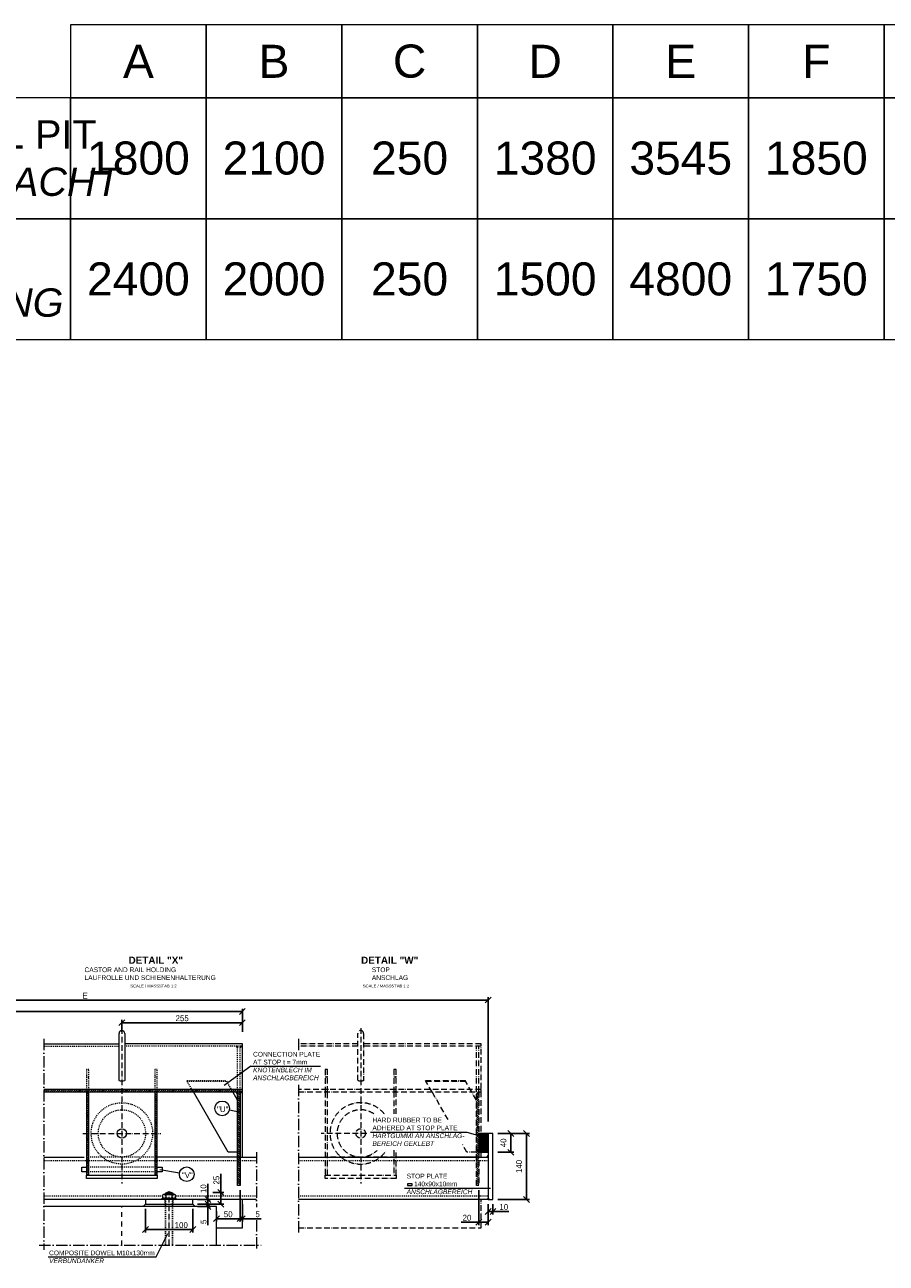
# Model space of a CAD drawing. Header units: millimetres. Extents: x -3395 to 5934498, y -177084 to 63013.
# Tile 570 of 652: x 140749 to 142573, y -45960 to -43338. Entities that reach past the tile are written whole.
import ezdxf

# ---------------------------------------------------------------- set-up
doc = ezdxf.new("R2010")
doc.units = ezdxf.units.MM
doc.linetypes.add('ACAD_ISO10W100', pattern=[18, 12, -3, 0, -3])
doc.linetypes.add('JIS_02_1.0', pattern=[2, 1, -1])
doc.layers.add('Bemaßung', color=7, linetype='Continuous', lineweight=9)
doc.layers.add('Beschriftung', color=7, linetype='Continuous', lineweight=9)
doc.styles.add('LBB3.5M1000', font='isocp.shx', dxfattribs={"height": 3.5})
doc.dimstyles.new('DIN', dxfattribs={"dimtxt": 2.5, "dimasz": 2.5, "dimexe": 1.25, "dimexo": 0.625, "dimtad": 1, "dimtih": 1, "dimdec": 4, "dimdsep": 46, "dimlunit": 6, "dimtxsty": 'Standard', "dimcen": 2.5, "dimadec": 0, "dimazin": 0, "dimtfac": 1, "dimtdec": 4, "dimtmove": 0, "dimatfit": 3, "dimfxl": 0, "dimtvp": 1, "dimtolj": 1, "dimtzin": 0, "dimarcsym": 0})

# ---------------------------------------------------------------- blocks, each defined once
blk = doc.blocks.new('_Oblique')
at = {"color": 0, "linetype": 'ByBlock', "lineweight": -2}
blk.add_line((-0.5, -0.5), (0.5, 0.5), dxfattribs=at)
blk = doc.blocks.new('*D623')
at = {"layer": 'Bemaßung', "color": 0, "lineweight": -2, "transparency": 16777216}
for p, q in [((140023.1, -45660.3), (140023.1, -45396.7)), ((140023.1, -45402.9), (141730.2, -45402.9)), ((141730.2, -45660.3), (141730.2, -45396.7))]:
    blk.add_line(p, q, dxfattribs=at)
at = {"layer": 'DEFPOINTS', "color": 0, "transparency": 16777216}
for p in [(141730.2, -45402.9), (140023.1, -45685.3), (141730.2, -45685.3)]:
    blk.add_point(p, dxfattribs=at)
at = {"layer": 'Bemaßung', "color": 0, "lineweight": -2, "transparency": 16777216, "xscale": 12.5, "yscale": 12.5, "zscale": 12.5, "rotation": 180}
blk.add_blockref('_Oblique', (140023.1, -45402.9), dxfattribs=at)
at = {"layer": 'Bemaßung', "color": 0, "lineweight": -2, "transparency": 16777216, "xscale": 12.5, "yscale": 12.5, "zscale": 12.5}
blk.add_blockref('_Oblique', (141730.2, -45402.9), dxfattribs=at)
at = {"layer": 'Bemaßung', "color": 0, "transparency": 16777216, "insert": (140876.7, -45393.6), "char_height": 12.5, "attachment_point": 5}
blk.add_mtext('\\A1;E', dxfattribs=at)
blk = doc.blocks.new('*D624')
at = {"layer": 'Bemaßung', "color": 0, "lineweight": -2, "transparency": 16777216}
for p, q in [((140038.1, -45470.3), (140038.1, -45421.2)), ((140038.1, -45427.4), (141209.7, -45427.4)), ((141209.7, -45470.3), (141209.7, -45421.2))]:
    blk.add_line(p, q, dxfattribs=at)
at = {"layer": 'DEFPOINTS', "color": 0, "transparency": 16777216}
for p in [(141209.7, -45427.4), (140038.1, -45495.3), (141209.7, -45495.3)]:
    blk.add_point(p, dxfattribs=at)
at = {"layer": 'Bemaßung', "color": 0, "lineweight": -2, "transparency": 16777216, "xscale": 12.5, "yscale": 12.5, "zscale": 12.5, "rotation": 180}
blk.add_blockref('_Oblique', (140038.1, -45427.4), dxfattribs=at)
at = {"layer": 'Bemaßung', "color": 0, "lineweight": -2, "transparency": 16777216, "xscale": 12.5, "yscale": 12.5, "zscale": 12.5}
blk.add_blockref('_Oblique', (141209.7, -45427.4), dxfattribs=at)
at = {"layer": 'Bemaßung', "color": 0, "transparency": 16777216, "insert": (140623.9, -45418.1), "char_height": 12.5, "attachment_point": 5}
blk.add_mtext('\\A1;H', dxfattribs=at)
blk = doc.blocks.new('*D626')
at = {"layer": 'Bemaßung', "color": 0, "lineweight": -2, "transparency": 16777216}
for p, q in [((140954.7, -45470.3), (140954.7, -45444.7)), ((140954.7, -45450.9), (141209.7, -45450.9)), ((141209.7, -45470.3), (141209.7, -45444.7))]:
    blk.add_line(p, q, dxfattribs=at)
at = {"layer": 'DEFPOINTS', "color": 0, "transparency": 16777216}
for p in [(141209.7, -45450.9), (140954.7, -45495.3), (141209.7, -45495.3)]:
    blk.add_point(p, dxfattribs=at)
at = {"layer": 'Bemaßung', "color": 0, "lineweight": -2, "transparency": 16777216, "xscale": 12.5, "yscale": 12.5, "zscale": 12.5, "rotation": 180}
blk.add_blockref('_Oblique', (140954.7, -45450.9), dxfattribs=at)
at = {"layer": 'Bemaßung', "color": 0, "lineweight": -2, "transparency": 16777216, "xscale": 12.5, "yscale": 12.5, "zscale": 12.5}
blk.add_blockref('_Oblique', (141209.7, -45450.9), dxfattribs=at)
at = {"layer": 'Bemaßung', "color": 0, "transparency": 16777216, "insert": (141082.2, -45441.5), "char_height": 12.5, "attachment_point": 5}
blk.add_mtext('\\A1;255', dxfattribs=at)
blk = doc.blocks.new('*D627')
at = {"layer": 'Bemaßung', "color": 0, "lineweight": -2, "transparency": 16777216}
for p, q in [((141730.2, -45835.3), (141730.2, -45856.7)), ((141740.2, -45835.3), (141740.2, -45856.7)), ((141730.2, -45850.5), (141740.2, -45850.5)), ((141740.2, -45850.5), (141773.5, -45850.5))]:
    blk.add_line(p, q, dxfattribs=at)
at = {"layer": 'DEFPOINTS', "color": 0, "transparency": 16777216}
for p in [(141730.2, -45825.3), (141740.2, -45825.3), (141730.2, -45850.5)]:
    blk.add_point(p, dxfattribs=at)
at = {"layer": 'Bemaßung', "color": 0, "lineweight": -2, "transparency": 16777216, "xscale": 12.5, "yscale": 12.5, "zscale": 12.5, "rotation": 180}
blk.add_blockref('_Oblique', (141730.2, -45850.5), dxfattribs=at)
at = {"layer": 'Bemaßung', "color": 0, "lineweight": -2, "transparency": 16777216, "xscale": 12.5, "yscale": 12.5, "zscale": 12.5}
blk.add_blockref('_Oblique', (141740.2, -45850.5), dxfattribs=at)
at = {"layer": 'Bemaßung', "color": 0, "transparency": 16777216, "insert": (141763.1, -45841.1), "char_height": 12.5, "attachment_point": 5}
blk.add_mtext('\\A1;10', dxfattribs=at)
blk = doc.blocks.new('*D628')
at = {"layer": 'Bemaßung', "color": 0, "lineweight": -2, "transparency": 16777216}
for p, q in [((141710.2, -45805.3), (141710.2, -45879.6)), ((141730.2, -45835.3), (141730.2, -45879.6)), ((141710.2, -45873.4), (141672.7, -45873.4)), ((141730.2, -45873.4), (141710.2, -45873.4))]:
    blk.add_line(p, q, dxfattribs=at)
at = {"layer": 'DEFPOINTS', "color": 0, "transparency": 16777216}
for p in [(141710.2, -45795.3), (141730.2, -45825.3), (141730.2, -45873.4)]:
    blk.add_point(p, dxfattribs=at)
at = {"layer": 'Bemaßung', "color": 0, "lineweight": -2, "transparency": 16777216, "xscale": 12.5, "yscale": 12.5, "zscale": 12.5, "rotation": 180}
blk.add_blockref('_Oblique', (141710.2, -45873.4), dxfattribs=at)
at = {"layer": 'Bemaßung', "color": 0, "lineweight": -2, "transparency": 16777216, "xscale": 12.5, "yscale": 12.5, "zscale": 12.5}
blk.add_blockref('_Oblique', (141730.2, -45873.4), dxfattribs=at)
at = {"layer": 'Bemaßung', "color": 0, "transparency": 16777216, "insert": (141685.2, -45864), "char_height": 12.5, "attachment_point": 5}
blk.add_mtext('\\A1;20', dxfattribs=at)
blk = doc.blocks.new('*D629')
at = {"layer": 'Bemaßung', "color": 0, "lineweight": -2, "transparency": 16777216}
for p, q in [((141750.2, -45685.3), (141784.2, -45685.3)), ((141778, -45725.3), (141778, -45685.3)), ((141750.2, -45725.3), (141784.2, -45725.3))]:
    blk.add_line(p, q, dxfattribs=at)
at = {"layer": 'DEFPOINTS', "color": 0, "transparency": 16777216}
for p in [(141740.2, -45685.3), (141778, -45685.3), (141740.2, -45725.3)]:
    blk.add_point(p, dxfattribs=at)
at = {"layer": 'Bemaßung', "color": 0, "lineweight": -2, "transparency": 16777216, "xscale": 12.5, "yscale": 12.5, "zscale": 12.5}
for p, rotation in [((141778, -45685.3), 90), ((141778, -45725.3), 270)]:
    blk.add_blockref('_Oblique', p, dxfattribs=dict(at, rotation=rotation))
at = {"layer": 'Bemaßung', "color": 0, "transparency": 16777216, "insert": (141762.4, -45705.3), "char_height": 12.5, "attachment_point": 5, "rotation": 90}
blk.add_mtext('\\A1;40', dxfattribs=at)
blk = doc.blocks.new('*D630')
at = {"layer": 'Bemaßung', "color": 0, "lineweight": -2, "transparency": 16777216}
for p, q in [((141750.2, -45685.3), (141817.2, -45685.3)), ((141811, -45825.3), (141811, -45685.3)), ((141750.2, -45825.3), (141817.2, -45825.3))]:
    blk.add_line(p, q, dxfattribs=at)
at = {"layer": 'DEFPOINTS', "color": 0, "transparency": 16777216}
for p in [(141740.2, -45685.3), (141811, -45685.3), (141740.2, -45825.3)]:
    blk.add_point(p, dxfattribs=at)
at = {"layer": 'Bemaßung', "color": 0, "lineweight": -2, "transparency": 16777216, "xscale": 12.5, "yscale": 12.5, "zscale": 12.5}
for p, rotation in [((141811, -45685.3), 90), ((141811, -45825.3), 270)]:
    blk.add_blockref('_Oblique', p, dxfattribs=dict(at, rotation=rotation))
at = {"layer": 'Bemaßung', "color": 0, "transparency": 16777216, "insert": (141795.3, -45755.3), "char_height": 12.5, "attachment_point": 5, "rotation": 90}
blk.add_mtext('\\A1;140', dxfattribs=at)
blk = doc.blocks.new('*D668')
at = {"layer": 'Bemaßung', "color": 0, "lineweight": -2, "transparency": 16777216}
for p, q in [((141204.7, -45805.3), (141204.7, -45872.1)), ((141154.7, -45850.3), (141154.7, -45872.1)), ((141154.7, -45865.9), (141204.7, -45865.9))]:
    blk.add_line(p, q, dxfattribs=at)
at = {"layer": 'DEFPOINTS', "color": 0, "transparency": 16777216}
for p in [(141204.7, -45795.3), (141154.7, -45840.3), (141204.7, -45865.9)]:
    blk.add_point(p, dxfattribs=at)
at = {"layer": 'Bemaßung', "color": 0, "lineweight": -2, "transparency": 16777216, "xscale": 12.5, "yscale": 12.5, "zscale": 12.5, "rotation": 180}
blk.add_blockref('_Oblique', (141154.7, -45865.9), dxfattribs=at)
at = {"layer": 'Bemaßung', "color": 0, "lineweight": -2, "transparency": 16777216, "xscale": 12.5, "yscale": 12.5, "zscale": 12.5}
blk.add_blockref('_Oblique', (141204.7, -45865.9), dxfattribs=at)
at = {"layer": 'Bemaßung', "color": 0, "transparency": 16777216, "insert": (141179.7, -45856.5), "char_height": 12.5, "attachment_point": 5}
blk.add_mtext('\\A1;50', dxfattribs=at)
blk = doc.blocks.new('*D669')
at = {"layer": 'Bemaßung', "color": 0, "lineweight": -2, "transparency": 16777216}
for p, q in [((141204.7, -45805.3), (141204.7, -45872.1)), ((141209.7, -45835.3), (141209.7, -45872.1)), ((141204.7, -45865.9), (141192.2, -45865.9)), ((141204.7, -45865.9), (141209.7, -45865.9)), ((141209.7, -45865.9), (141249.3, -45865.9))]:
    blk.add_line(p, q, dxfattribs=at)
at = {"layer": 'DEFPOINTS', "color": 0, "transparency": 16777216}
for p in [(141204.7, -45795.3), (141209.7, -45825.3), (141209.7, -45865.9)]:
    blk.add_point(p, dxfattribs=at)
at = {"layer": 'Bemaßung', "color": 0, "lineweight": -2, "transparency": 16777216, "xscale": 12.5, "yscale": 12.5, "zscale": 12.5}
blk.add_blockref('_Oblique', (141204.7, -45865.9), dxfattribs=at)
at = {"layer": 'Bemaßung', "color": 0, "lineweight": -2, "transparency": 16777216, "xscale": 12.5, "yscale": 12.5, "zscale": 12.5, "rotation": 180}
blk.add_blockref('_Oblique', (141209.7, -45865.9), dxfattribs=at)
at = {"layer": 'Bemaßung', "color": 0, "transparency": 16777216, "insert": (141242, -45856.5), "char_height": 12.5, "attachment_point": 5}
blk.add_mtext('\\A1;5', dxfattribs=at)
blk = doc.blocks.new('*D670')
at = {"layer": 'Bemaßung', "color": 0, "lineweight": -2, "transparency": 16777216}
for p, q in [((141004.7, -45845.3), (141004.7, -45895.1)), ((141104.7, -45845.3), (141104.7, -45895.1)), ((141004.7, -45888.9), (141104.7, -45888.9))]:
    blk.add_line(p, q, dxfattribs=at)
at = {"layer": 'DEFPOINTS', "color": 0, "transparency": 16777216}
for p in [(141004.7, -45835.3), (141104.7, -45835.3), (141104.7, -45888.9)]:
    blk.add_point(p, dxfattribs=at)
at = {"layer": 'Bemaßung', "color": 0, "lineweight": -2, "transparency": 16777216, "xscale": 12.5, "yscale": 12.5, "zscale": 12.5, "rotation": 180}
blk.add_blockref('_Oblique', (141004.7, -45888.9), dxfattribs=at)
at = {"layer": 'Bemaßung', "color": 0, "lineweight": -2, "transparency": 16777216, "xscale": 12.5, "yscale": 12.5, "zscale": 12.5}
blk.add_blockref('_Oblique', (141104.7, -45888.9), dxfattribs=at)
at = {"layer": 'Bemaßung', "color": 0, "transparency": 16777216, "insert": (141080.4, -45879.5), "char_height": 12.5, "attachment_point": 5}
blk.add_mtext('\\A1;100', dxfattribs=at)
blk = doc.blocks.new('*D671')
at = {"layer": 'Bemaßung', "color": 0, "lineweight": -2, "transparency": 16777216}
for p, q in [((141114.7, -45835.3), (141143.2, -45835.3)), ((141136.9, -45835.3), (141136.9, -45822.8)), ((141136.9, -45835.3), (141136.9, -45840.3)), ((141114.7, -45840.3), (141143.2, -45840.3)), ((141136.9, -45840.3), (141136.9, -45879.9))]:
    blk.add_line(p, q, dxfattribs=at)
at = {"layer": 'DEFPOINTS', "color": 0, "transparency": 16777216}
for p in [(141104.7, -45835.3), (141136.9, -45835.3), (141104.7, -45840.3)]:
    blk.add_point(p, dxfattribs=at)
at = {"layer": 'Bemaßung', "color": 0, "lineweight": -2, "transparency": 16777216, "xscale": 12.5, "yscale": 12.5, "zscale": 12.5}
for p, rotation in [((141136.9, -45835.3), 270), ((141136.9, -45840.3), 90)]:
    blk.add_blockref('_Oblique', p, dxfattribs=dict(at, rotation=rotation))
at = {"layer": 'Bemaßung', "color": 0, "transparency": 16777216, "insert": (141127.5, -45872.6), "char_height": 12.5, "attachment_point": 5, "rotation": 90}
blk.add_mtext('\\A1;5', dxfattribs=at)
blk = doc.blocks.new('*D672')
at = {"layer": 'Bemaßung', "color": 0, "lineweight": -2, "transparency": 16777216}
for p, q in [((141136.9, -45825.3), (141136.9, -45792)), ((141114.7, -45825.3), (141143.2, -45825.3)), ((141114.7, -45835.3), (141143.2, -45835.3)), ((141136.9, -45835.3), (141136.9, -45825.3))]:
    blk.add_line(p, q, dxfattribs=at)
at = {"layer": 'DEFPOINTS', "color": 0, "transparency": 16777216}
for p in [(141104.7, -45825.3), (141104.7, -45835.3), (141136.9, -45835.3)]:
    blk.add_point(p, dxfattribs=at)
at = {"layer": 'Bemaßung', "color": 0, "lineweight": -2, "transparency": 16777216, "xscale": 12.5, "yscale": 12.5, "zscale": 12.5}
for p, rotation in [((141136.9, -45825.3), 90), ((141136.9, -45835.3), 270)]:
    blk.add_blockref('_Oblique', p, dxfattribs=dict(at, rotation=rotation))
at = {"layer": 'Bemaßung', "color": 0, "transparency": 16777216, "insert": (141127.5, -45802.4), "char_height": 12.5, "attachment_point": 5, "rotation": 90}
blk.add_mtext('\\A1;10', dxfattribs=at)
blk = doc.blocks.new('*D673')
at = {"layer": 'Bemaßung', "color": 0, "lineweight": -2, "transparency": 16777216}
for p, q in [((141164.1, -45810.3), (141164.1, -45770.7)), ((141146.9, -45810.3), (141170.4, -45810.3)), ((141164.1, -45835.3), (141164.1, -45810.3)), ((141114.7, -45835.3), (141170.4, -45835.3))]:
    blk.add_line(p, q, dxfattribs=at)
at = {"layer": 'DEFPOINTS', "color": 0, "transparency": 16777216}
for p in [(141136.9, -45810.3), (141104.7, -45835.3), (141164.1, -45835.3)]:
    blk.add_point(p, dxfattribs=at)
at = {"layer": 'Bemaßung', "color": 0, "lineweight": -2, "transparency": 16777216, "xscale": 12.5, "yscale": 12.5, "zscale": 12.5}
for p, rotation in [((141164.1, -45810.3), 90), ((141164.1, -45835.3), 270)]:
    blk.add_blockref('_Oblique', p, dxfattribs=dict(at, rotation=rotation))
at = {"layer": 'Bemaßung', "color": 0, "transparency": 16777216, "insert": (141154.8, -45784.3), "char_height": 12.5, "attachment_point": 5, "rotation": 90}
blk.add_mtext('\\A1;25', dxfattribs=at)

msp = doc.modelspace()

# ---------------------------------------------------------------- hatches: boundary and pattern name
at = {"lineweight": 5}
h = msp.add_hatch(dxfattribs=at)
h.set_pattern_fill('ANSI31', color=0)
h.set_pattern_definition([(45, (-1238.4537, -1e-11), (-2.24506403, 2.24506403), [])])
h.paths.add_polyline_path([(140789.30069, -45592.57172), (140789.30069, -45597.57172), (141209.69602, -45597.57172), (141209.69602, -45592.57172)])
h = msp.add_hatch(dxfattribs=at)
h.set_pattern_fill('ANSI31', color=0, angle=90)
h.set_pattern_definition([(135, (-3133.4537, -8890.548), (-2.24506403, -2.24506403), [])])
h.paths.add_polyline_path([(141029.69602, -45597.57172), (141024.69602, -45597.57172), (141024.69602, -45773.60202), (141029.69602, -45773.60202)])
h.paths.add_polyline_path([(140884.69602, -45597.57172), (140879.69602, -45597.57172), (140879.69602, -45773.60202), (140884.69602, -45773.60202)])
h = msp.add_hatch(color=0, dxfattribs=at)
h.dxf.hatch_style = 1
h.paths.add_polyline_path([(141195.69602, -45597.57172), (141199.69602, -45597.57172), (141199.69602, -45601.57172)])
h = msp.add_hatch(dxfattribs=at)
h.set_pattern_fill('ANSI31', color=0, angle=90)
h.set_pattern_definition([(135, (-1243.4537, -8890.548), (-2.24506403, -2.24506403), [])])
h.paths.add_polyline_path([(141199.69602, -45597.57172), (141204.69602, -45597.57172), (141204.69602, -45795.32571), (141199.69602, -45795.32571)])
h = msp.add_hatch(color=0, dxfattribs=at)
h.dxf.hatch_style = 1
h.paths.add_polyline_path([(141208.69602, -45597.57172), (141204.69602, -45597.57172), (141204.69602, -45601.57172)])
at = {"linetype": 'ACAD_ISO10W100', "lineweight": 5}
h = msp.add_hatch(dxfattribs=at)
h.set_pattern_fill('ANSI31', color=256, angle=90)
h.set_pattern_definition([(135, (-737.9754, -8890.548), (-2.24506403, -2.24506403), [])])
h.paths.add_polyline_path([(141705.17428, -45597.57172), (141710.17428, -45597.57172), (141710.17428, -45795.32571), (141705.17428, -45795.32571)])
at = {"lineweight": 5}
h = msp.add_hatch(dxfattribs=at)
h.set_pattern_fill('NET3', color=252)
h.set_pattern_definition([(0, (1687.0246, -7e-12), (0, 3.175), []), (60, (1687.0246, -7e-12), (-2.74963066, 1.5875), []), (120, (1687.0246, -7e-12), (-2.74963066, -1.5875), [])])
h.paths.add_polyline_path([(141730.17428, -45685.32571), (141710.17428, -45685.32571), (141710.17428, -45725.32571), (141730.17428, -45725.32571)])
h = msp.add_hatch(color=0, dxfattribs=at)
h.dxf.hatch_style = 1
h.paths.add_polyline_path([(141726.17428, -45735.32571), (141730.17428, -45735.32571), (141730.17428, -45731.32571)])
h = msp.add_hatch(color=0, dxfattribs=at)
h.dxf.hatch_style = 1
h.paths.add_polyline_path([(141727.34586, -45825.32571), (141730.17428, -45822.49728), (141733.00271, -45825.32571)])

# ---------------------------------------------------------------- linework, layer by layer
at = {"linetype": 'ACAD_ISO10W100', "lineweight": 5}
for p, q in [((140954.69602, -45462.49493), (140954.69602, -45791.11183)), ((141460.17428, -45462.49493), (141460.17428, -45791.11183)), ((141454.17428, -45495.32571), (141328.67948, -45495.32571)), ((141454.17428, -45573.49493), (141454.17428, -45473.49493)), ((141466.17428, -45473.49493), (141466.17428, -45573.49493)), ((141715.17428, -45495.32571), (141466.17428, -45495.32571)), ((141715.17428, -45735.32571), (141715.17428, -45495.32571)), ((141454.17428, -45500.32571), (141328.67948, -45500.32571)), ((141715.17428, -45500.32571), (141466.17428, -45500.32571)), ((141705.17428, -45597.57172), (141705.17428, -45500.32571)), ((141710.17428, -45597.57172), (141710.17428, -45500.32571)), ((141390.17428, -45565.9455), (141385.17428, -45565.9455)), ((141535.17428, -45565.9455), (141530.17428, -45565.9455)), ((141597.52388, -45573.51075), (141681.28268, -45573.51075)), ((141611.41549, -45597.57172), (141597.52388, -45573.51075)), ((141695.17428, -45597.57172), (141681.28268, -45573.51075)), ((141598.23071, -45574.73502), (141681.98951, -45574.73502)), ((141645.195, -45656.07955), (141611.41549, -45597.57172)), ((141705.17428, -45614.89223), (141695.17428, -45597.57172)), ((141705.17428, -45795.32571), (141705.17428, -45597.57172)), ((141710.17428, -45597.57172), (141710.17428, -45795.32571)), ((140871.98046, -45685.32881), (141037.41158, -45685.32881)), ((141473.13089, -45685.32881), (141376.57503, -45685.32881)), ((141685.17428, -45725.32571), (141675.6072, -45708.75503)), ((141705.17428, -45725.32571), (141685.17428, -45725.32571)), ((141535.17428, -45735.32571), (141385.17428, -45735.32571)), ((141054.69602, -45922.07048), (141054.69602, -45807.26471)), ((141710.17428, -45795.32571), (141705.17428, -45795.32571)), ((141715.17428, -45885.32571), (141715.17428, -45825.32571)), ((141328.67948, -45885.32571), (141715.17428, -45885.32571))]:
    msp.add_line(p, q, dxfattribs=at)
at = {"linetype": 'ACAD_ISO10W100', "lineweight": 9, "ltscale": 2}
for p, q in [((140789.30069, -45485.32571), (140789.30069, -45932.07048)), ((141328.67948, -45485.32571), (141328.67948, -45509.16347)), ((141328.67948, -45582.17076), (141328.67948, -45895.32571)), ((141239.41935, -45725.32571), (141239.41935, -45841.34394)), ((141239.41935, -45869.05154), (141239.41935, -45932.07048)), ((140779.30069, -45922.07048), (141249.41935, -45922.07048))]:
    msp.add_line(p, q, dxfattribs=at)
at = {"lineweight": 9}
for p, q in [((140789.30069, -45495.32571), (140948.69602, -45495.32571)), ((140948.69602, -45573.49493), (140948.69602, -45473.49493)), ((140960.69602, -45473.49493), (140960.69602, -45573.49493)), ((141209.69602, -45495.32571), (140960.69602, -45495.32571)), ((141209.69602, -45735.32571), (141209.69602, -45495.32571)), ((141179.69602, -45725.32571), (141105.93722, -45597.57172)), ((141199.69602, -45614.89223), (141189.69602, -45597.57172)), ((141199.69602, -45795.32571), (141199.69602, -45597.57172)), ((141204.69602, -45597.57172), (141204.69602, -45795.32571)), ((141730.17428, -45685.32571), (141710.17428, -45685.32571)), ((141710.17428, -45685.32571), (141710.17428, -45725.32571)), ((141740.17428, -45685.32571), (141730.17428, -45685.32571)), ((141730.17428, -45685.32571), (141730.17428, -45735.32571)), ((141740.17428, -45825.32571), (141740.17428, -45685.32571)), ((141199.69602, -45725.32571), (141179.69602, -45725.32571)), ((141710.17428, -45725.32571), (141730.17428, -45725.32571)), ((140789.30069, -45735.32571), (140874.69602, -45735.32571)), ((141199.69602, -45735.32571), (141024.69602, -45735.32571)), ((141199.69602, -45735.32571), (141239.41935, -45735.32571)), ((141328.67948, -45735.32571), (141730.17428, -45735.32571)), ((141705.17428, -45735.32571), (141530.17428, -45735.32571)), ((141730.17428, -45735.32571), (141730.17428, -45825.32571)), ((141204.69602, -45795.32571), (141199.69602, -45795.32571)), ((141239.41935, -45825.32571), (140789.30069, -45825.32571)), ((141004.69602, -45835.32571), (140999.69602, -45840.32571)), ((141004.69602, -45825.32571), (141004.69602, -45835.32571)), ((141004.69602, -45835.32571), (141104.69602, -45835.32571)), ((141104.69602, -45835.32571), (141104.69602, -45825.32571)), ((141104.69602, -45835.32571), (141109.69602, -45840.32571)), ((141209.69602, -45885.32571), (141209.69602, -45825.32571)), ((141730.17428, -45825.32571), (141328.67948, -45825.32571)), ((141730.17428, -45825.32571), (141740.17428, -45825.32571)), ((140954.69602, -45840.32571), (140789.30069, -45840.32571)), ((141154.69602, -45840.32571), (140954.69602, -45840.32571)), ((141154.69602, -45922.07048), (141154.69602, -45840.32571)), ((141154.69602, -45885.32571), (141209.69602, -45885.32571))]:
    msp.add_line(p, q, dxfattribs=at)
at = {"linetype": 'JIS_02_1.0', "lineweight": 5, "ltscale": 2}
for p, q in [((140789.30069, -45500.32571), (140948.69602, -45500.32571)), ((141209.69602, -45500.32571), (140960.69602, -45500.32571)), ((141199.69602, -45597.57172), (141199.69602, -45500.32571)), ((141204.69602, -45597.57172), (141204.69602, -45500.32571)), ((140884.69602, -45565.9455), (140879.69602, -45565.9455)), ((141029.69602, -45565.9455), (141024.69602, -45565.9455)), ((141092.04561, -45573.51075), (141175.80441, -45573.51075)), ((141105.93722, -45597.57172), (141092.04561, -45573.51075)), ((141189.69602, -45597.57172), (141175.80441, -45573.51075)), ((141092.75245, -45574.73502), (141176.51125, -45574.73502)), ((140789.30069, -45742.42571), (141239.41935, -45742.42571)), ((141029.69602, -45735.32571), (140879.69602, -45735.32571)), ((141029.69602, -45756.96542), (140879.69602, -45756.96542)), ((141328.67948, -45742.42571), (141730.17428, -45742.42571)), ((141029.69602, -45766.96542), (140879.69602, -45766.96542)), ((141041.29602, -45818.22571), (140789.30069, -45818.22571)), ((141046.19602, -45840.32571), (141046.19602, -45822.32571)), ((141046.69602, -45922.07048), (141046.69602, -45811.82571)), ((141047.92102, -45922.07048), (141047.92102, -45814.32571)), ((141061.47102, -45922.07048), (141061.47102, -45814.32571)), ((141062.69602, -45922.07048), (141062.69602, -45811.82571)), ((141063.19602, -45840.32571), (141063.19602, -45822.32571)), ((141239.41935, -45818.22571), (141068.09602, -45818.22571)), ((141730.17428, -45818.22571), (141328.67948, -45818.22571))]:
    msp.add_line(p, q, dxfattribs=at)
at = {"linetype": 'Continuous', "lineweight": 9}
for p, q in [((141039.69602, -45825.32571), (141039.69602, -45822.32571)), ((141039.69602, -45822.32571), (141069.69602, -45822.32571)), ((141041.29602, -45821.32571), (141041.29602, -45815.32571)), ((141044.76022, -45814.32571), (141064.63182, -45814.32571)), ((141046.69602, -45811.82571), (141062.69602, -45811.82571)), ((141046.69602, -45811.82571), (141046.69602, -45814.32571)), ((141047.92102, -45811.39061), (141047.92102, -45814.32571)), ((141048.22422, -45821.32571), (141048.22422, -45815.32571)), ((141061.16782, -45821.32571), (141061.16782, -45815.32571)), ((141061.47102, -45811.39061), (141061.47102, -45814.32571)), ((141062.69602, -45811.82571), (141062.69602, -45814.32571)), ((141068.09602, -45821.32571), (141068.09602, -45815.32571)), ((141069.69602, -45825.32571), (141069.69602, -45822.32571))]:
    msp.add_line(p, q, dxfattribs=at)
at = {"linetype": 'JIS_02_1.0', "lineweight": 9, "ltscale": 10}
msp.add_line((140954.69602, -45922.07048), (140954.69602, -45840.32571), dxfattribs=at)
at = {"lineweight": 5}
for points in [[(140846.21444, -43492.7104), (141133.20166, -43492.7104), (141133.20166, -43337.96566), (140846.21444, -43337.96566)], [(141133.20166, -43492.7104), (141420.18888, -43492.7104), (141420.18888, -43337.96566), (141133.20166, -43337.96566)], [(141420.18888, -43492.7104), (141707.1761, -43492.7104), (141707.1761, -43337.96566), (141420.18888, -43337.96566)], [(141707.1761, -43492.7104), (141994.16331, -43492.7104), (141994.16331, -43337.96566), (141707.1761, -43337.96566)], [(141994.16331, -43492.7104), (142281.15053, -43492.7104), (142281.15053, -43337.96566), (141994.16331, -43337.96566)], [(142281.15053, -43492.7104), (142568.13775, -43492.7104), (142568.13775, -43337.96566), (142281.15053, -43337.96566)], [(142568.13775, -43492.7104), (142855.12497, -43492.7104), (142855.12497, -43337.96566), (142568.13775, -43337.96566)], [(139697.24033, -43748.58805), (140846.21444, -43748.58805), (140846.21444, -43492.7104), (139697.24033, -43492.7104)], [(140846.21444, -43748.58805), (141133.20166, -43748.58805), (141133.20166, -43492.7104), (140846.21444, -43492.7104)], [(141133.20166, -43748.58805), (141420.18888, -43748.58805), (141420.18888, -43492.7104), (141133.20166, -43492.7104)], [(141420.18888, -43748.58805), (141707.1761, -43748.58805), (141707.1761, -43492.7104), (141420.18888, -43492.7104)], [(141707.1761, -43748.58805), (141994.16331, -43748.58805), (141994.16331, -43492.7104), (141707.1761, -43492.7104)], [(141994.16331, -43748.58805), (142281.15053, -43748.58805), (142281.15053, -43492.7104), (141994.16331, -43492.7104)], [(142281.15053, -43748.58805), (142568.13775, -43748.58805), (142568.13775, -43492.7104), (142281.15053, -43492.7104)], [(142568.13775, -43748.58805), (142855.12497, -43748.58805), (142855.12497, -43492.7104), (142568.13775, -43492.7104)], [(139697.24033, -44004.46571), (140846.21444, -44004.46571), (140846.21444, -43748.58805), (139697.24033, -43748.58805)], [(140846.21444, -44004.46571), (141133.20166, -44004.46571), (141133.20166, -43748.58805), (140846.21444, -43748.58805)], [(141133.20166, -44004.46571), (141420.18888, -44004.46571), (141420.18888, -43748.58805), (141133.20166, -43748.58805)], [(141420.18888, -44004.46571), (141707.1761, -44004.46571), (141707.1761, -43748.58805), (141420.18888, -43748.58805)], [(141707.1761, -44004.46571), (141994.16331, -44004.46571), (141994.16331, -43748.58805), (141707.1761, -43748.58805)], [(141994.16331, -44004.46571), (142281.15053, -44004.46571), (142281.15053, -43748.58805), (141994.16331, -43748.58805)], [(142281.15053, -44004.46571), (142568.13775, -44004.46571), (142568.13775, -43748.58805), (142281.15053, -43748.58805)], [(142568.13775, -44004.46571), (142855.12497, -44004.46571), (142855.12497, -43748.58805), (142568.13775, -43748.58805)], [(141195.69602, -45500.32571), (141199.69602, -45500.32571), (141199.69602, -45504.32571)], [(141208.69602, -45500.32571), (141204.69602, -45500.32571), (141204.69602, -45504.32571)], [(141195.69602, -45597.57172), (141199.69602, -45597.57172), (141199.69602, -45601.57172)], [(141208.69602, -45597.57172), (141204.69602, -45597.57172), (141204.69602, -45601.57172)], [(141726.17428, -45735.32571), (141730.17428, -45735.32571), (141730.17428, -45731.32571)], [(141727.34586, -45825.32571), (141730.17428, -45822.49728), (141733.00271, -45825.32571)]]:
    msp.add_lwpolyline(points, close=True, dxfattribs=at)
at = {"linetype": 'JIS_02_1.0', "lineweight": 5, "ltscale": 2}
for points in [[(140884.69602, -45597.57172), (140884.69602, -45550.32571), (140879.69602, -45550.32571), (140879.69602, -45597.57172)], [(141029.69602, -45597.57172), (141029.69602, -45550.32571), (141024.69602, -45550.32571), (141024.69602, -45597.57172)]]:
    msp.add_lwpolyline(points, dxfattribs=at)
at = {"linetype": 'ACAD_ISO10W100', "lineweight": 5}
for points in [[(141390.17428, -45597.57172), (141390.17428, -45550.32571), (141385.17428, -45550.32571), (141385.17428, -45597.57172)], [(141535.17428, -45597.57172), (141535.17428, -45550.32571), (141530.17428, -45550.32571), (141530.17428, -45597.57172)], [(141328.67948, -45597.57172), (141715.17428, -45597.57172), (141715.17428, -45592.57172), (141328.67948, -45592.57172)], [(141535.17428, -45643.94976), (141535.17428, -45597.57172), (141530.17428, -45597.57172), (141530.17428, -45643.94976)], [(141530.17428, -45721.15034), (141530.17428, -45773.60202), (141535.17428, -45773.60202), (141535.17428, -45721.15034)]]:
    msp.add_lwpolyline(points, dxfattribs=at)
at = {"lineweight": 9}
for points in [[(140789.30069, -45597.57172), (141209.69602, -45597.57172), (141209.69602, -45592.57172), (140789.30069, -45592.57172)], [(140879.69602, -45766.96542), (140869.69602, -45766.96542), (140869.69602, -45756.96542), (140879.69602, -45756.96542)], [(141029.69602, -45756.96542), (141039.69602, -45756.96542), (141039.69602, -45766.96542), (141029.69602, -45766.96542)]]:
    msp.add_lwpolyline(points, dxfattribs=at)
for points in [[(140884.69602, -45597.57172), (140879.69602, -45597.57172), (140879.69602, -45773.60202), (140884.69602, -45773.60202)], [(141029.69602, -45597.57172), (141024.69602, -45597.57172), (141024.69602, -45773.60202), (141029.69602, -45773.60202)], [(141029.69602, -45780.60202), (140879.69602, -45780.60202), (140879.69602, -45773.60202), (141029.69602, -45773.60202)]]:
    msp.add_lwpolyline(points, close=True, dxfattribs=at)
at = {"linetype": 'ACAD_ISO10W100', "lineweight": 5}
for points in [[(141390.17428, -45597.57172), (141385.17428, -45597.57172), (141385.17428, -45773.60202), (141390.17428, -45773.60202)], [(141535.17428, -45780.60202), (141385.17428, -45780.60202), (141385.17428, -45773.60202), (141535.17428, -45773.60202)]]:
    msp.add_lwpolyline(points, close=True, dxfattribs=at)
at = {"linetype": 'JIS_02_1.0', "lineweight": 5, "ltscale": 2}
for radius in [65, 49.96585]:
    msp.add_circle((140954.69602, -45685.32881), radius, dxfattribs=at)
at = {"lineweight": 9}
msp.add_circle((140954.69602, -45685.32881), 10, dxfattribs=at)
at = {"linetype": 'ACAD_ISO10W100', "lineweight": 5}
msp.add_circle((141460.17428, -45685.32881), 10, dxfattribs=at)
at = {"lineweight": 9}
msp.add_arc((140954.69602, -45473.49493), 6, 0, 180, dxfattribs=at)
at = {"linetype": 'ACAD_ISO10W100', "lineweight": 5}
for centre, radius, start, end in [((141460.17428, -45473.49493), 6, 0, 180), ((141460.17428, -45685.32881), 65, 39.53882078, 326.5574619), ((141460.17428, -45685.32881), 49.96585, 55.90883443, 314.19921384)]:
    msp.add_arc(centre, radius, start, end, dxfattribs=at)
at = {"linetype": 'Continuous', "lineweight": 9}
for centre, radius, start, end in [((141054.69602, -45832.40904), 22.08333, 68.76068889, 111.23931111), ((141044.76012, -45820.8257), 6.49999, 57.79575833, 122.20424167), ((141044.76012, -45815.82571), 6.49999, 237.79575833, 302.20424167), ((141054.69602, -45835.7678), 21.4421, 72.43264167, 107.56735833), ((141054.69602, -45800.88361), 21.4421, 252.43264167, 287.56735833), ((141064.63192, -45820.8257), 6.49999, 57.79575833, 122.20424167), ((141064.63192, -45815.82571), 6.49999, 237.79575833, 302.20424167)]:
    msp.add_arc(centre, radius, start, end, dxfattribs=at)
at = {"lineweight": 9, "extrusion": (0, 0, -1)}
msp.add_ellipse((140954.69602, -45573.49493), major_axis=(6, 0), ratio=0.1807476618, start_param=0, end_param=3.1415926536, dxfattribs=at)
at = {"linetype": 'ACAD_ISO10W100', "lineweight": 5, "extrusion": (0, 0, -1)}
msp.add_ellipse((141460.17428, -45573.49493), major_axis=(6, 0), ratio=0.1807476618, start_param=0, end_param=3.1415926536, dxfattribs=at)
at = {"layer": 'Bemaßung', "lineweight": 5}
for p, q in [((141227.88169, -45543.10538), (141171.18511, -45583.77179)), ((141227.88169, -45543.10538), (141374.90799, -45543.10538)), ((141480.84537, -45682.44842), (141684.62003, -45682.44842)), ((141684.62003, -45682.44842), (141720.23773, -45692.31627)), ((141553.01384, -45801.01364), (141735.21619, -45801.01364))]:
    msp.add_line(p, q, dxfattribs=at)
at = {"layer": 'Bemaßung'}
for p, q in [((141182.14769, -45635.65246), (141202.01877, -45639.9146)), ((141076.52257, -45769.1794), (141035.03263, -45762.21622))]:
    msp.add_line(p, q, dxfattribs=at)
for centre in [(141166.94144, -45632.39087), (141091.86018, -45771.75348)]:
    msp.add_circle(centre, 15.55211, dxfattribs=at)
at = {"layer": 'Beschriftung', "lineweight": 5}
for p, q in [((141027.44093, -45946.74565), (141051.96674, -45897.17811)), ((140798.37557, -45946.74565), (141027.44093, -45946.74565))]:
    msp.add_line(p, q, dxfattribs=at)
at = {"layer": 'Beschriftung'}
msp.add_lwpolyline([(141558.92406, -45795.81815), (141568.77484, -45795.81815), (141568.77484, -45792.29673), (141558.92406, -45792.29673)], close=True, dxfattribs=at)

# ---------------------------------------------------------------- texts
at = {"layer": 'Beschriftung', "style": 'LBB3.5M1000'}
for s, insert, char_height, width, attachment_point in [('{\\fArial|b0|i0|c0|p34;A}', (140989.70805, -43415.33803), 70, 286.9872174, 5), ('{\\fArial|b0|i0|c0|p34;B}', (141276.69527, -43415.33803), 70, 286.9872174, 5), ('{\\fArial|b0|i0|c0|p34;C}', (141563.68249, -43415.33803), 70, 286.9872174, 5), ('{\\fArial|b0|i0|c0|p34;D}', (141850.66971, -43415.33803), 70, 286.9872174, 5), ('{\\fArial|b0|i0|c0|p34;E}', (142137.65692, -43415.33803), 70, 286.9872174, 5), ('{\\fArial|b0|i0|c0|p34;F}', (142424.64414, -43415.33803), 70, 286.9872174, 5), ('{\\fArial|b0|i0|c0|p34;LEAKAGE CONTROL PIT\\P\\fArial|b0|i1|c0|p34;LECKKONTROLLSCHACHT}', (140412.17351, -43620.64923), 60, 1332.6653298, 5), ('{\\fArial|b0|i0|c0|p34;1800}', (140989.70805, -43620.64923), 70, 286.9872174, 5), ('{\\fArial|b0|i0|c0|p34;2100}', (141276.69527, -43620.64923), 70, 286.9872174, 5), ('{\\fArial|b0|i0|c0|p34;250}', (141563.68249, -43620.64923), 70, 286.9872174, 5), ('{\\fArial|b0|i0|c0|p34;1380}', (141850.66971, -43620.64923), 70, 286.9872174, 5), ('{\\fArial|b0|i0|c0|p34;3545}', (142137.65692, -43620.64923), 70, 286.9872174, 5), ('{\\fArial|b0|i0|c0|p34;1850}', (142424.64414, -43620.64923), 70, 286.9872174, 5), ('{\\fArial|b0|i0|c0|p34;MANHOLE\\P\\fArial|b0|i1|c0|p34;MONTAGEÖFFNUNG}', (140412.17351, -43876.52688), 60, 1332.6653298, 5), ('\\pi599.15;{\\fArial|b0|i0|c0|p34;MANHOLE \\fCastellar|b0|i0|c0|p18;IV\\fArial|b0|i0|c0|p34; WITH LADDER\\P\\pi46.721;\\fArial|b0|i1|c0|p34;MONTAGEÖFFNUNG \\fCastellar|b0|i1|c0|p18;IV\\fArial|b0|i1|c0|p34; MIT LEITER}', (107326.10225, -43923.12294), 200, 4967.5358744, 1), ('{\\fArial|b1|i0|c0|p34;DETAIL "X"}', (140968.80993, -45311.08237), 15, 168.8947195, 1), ('{\\fArial|b1|i0|c0|p34;DETAIL "W"}', (141460.99187, -45311.08237), 15, 168.8947195, 1), ('{\\fArial|b0|i0|c0|p34;CASTOR AND RAIL HOLDING\\PLAUFROLLE UND SCHIENENHALTERUNG}', (140875.52357, -45333.84317), 10, 328.3170923, 1), ('{\\fArial|b0|i0|c0|p34;STOP\\PANSCHLAG}', (141483.8411, -45333.84317), 10, 81.1015686, 1), ('{\\fArial|b0|i0|c0|p34;\\H0.5x;SCALE / MASSSTAB 1:2}', (140972.46599, -45370.09437), 12.5, 106.3087656, 1), ('{\\fArial|b0|i0|c0|p34;\\H0.5x;SCALE / MASSSTAB 1:2}', (141464.64792, -45370.09437), 12.5, 106.3087656, 1), ('{\\fArial|b0|i0|c0|p34;CONNECTION PLATE\\PAT STOP t = 7mm\\P\\fArial|b0|i1|c0|p34;KNOTENBLECH IM\\PANSCHLAGBEREICH}', (141232.36584, -45512.68593), 10, 144.2243258, 1), ('{\\fArial|b0|i0|c0|p34;"U"}', (141156.12283, -45628.16966), 12, 11.4594726, 1), ('{\\fArial|b0|i0|c0|p34;HARD RUBBER TO BE\\PADHERED AT STOP PLATE\\P\\fArial|b0|i1|c0|p34;HARTGUMMI AN ANSCHLAG-\\PBEREICH GEKLEBT}', (141484.99567, -45651.93348), 10, 199.1754641, 1), ('{\\fArial|b0|i0|c0|p34;"V"}', (141081.66617, -45767.68013), 12, 11.4594726, 1), ('{\\fArial|b0|i0|c0|p34;STOP PLATE\\P    140x90x10mm\\fArial|b0|i1|c0|p34;\\PANSCHLAGBEREICH}', (141557.49799, -45770.5942), 10, 144.2243258, 1), ('{\\fArial|b0|i0|c0|p34;COMPOSITE DOWEL M10x130mm\\P\\fArial|b0|i1|c0|p34;VERBUNDANKER}', (140800.58708, -45933.34647), 10, 225.5103842, 1)]:
    msp.add_mtext(s, dxfattribs=dict(at, insert=insert, char_height=char_height, width=width, attachment_point=attachment_point))
at = {"layer": 'Beschriftung', "color": 1, "char_height": 70, "width": 286.9872174, "attachment_point": 5, "style": 'LBB3.5M1000'}
for s, insert in [('{\\fArial|b0|i0|c0|p34;\\C256;2400}', (140989.70805, -43876.52688)), ('{\\fArial|b0|i0|c0|p34;\\C256;2000}', (141276.69527, -43876.52688)), ('{\\fArial|b0|i0|c0|p34;\\C256;250}', (141563.68249, -43876.52688)), ('{\\fArial|b0|i0|c0|p34;\\C256;1500}', (141850.66971, -43876.52688)), ('{\\fArial|b0|i0|c0|p34;\\C256;4800}', (142137.65692, -43876.52688)), ('{\\fArial|b0|i0|c0|p34;\\C256;1750}', (142424.64414, -43876.52688))]:
    msp.add_mtext(s, dxfattribs=dict(at, insert=insert))

# ---------------------------------------------------------------- dimensions: what is measured, and where the dimension line sits
at = {"layer": 'Bemaßung'}
for base, p1, p2, text, picture, middle in [((141730.17428, -45402.93567), (140023.14972, -45685.32571), (141730.17428, -45685.32571), 'E', '*D623', (140876.662, -45393.56067)), ((141209.69602, -45427.44265), (140038.14972, -45495.32571), (141209.69602, -45495.32571), 'H', '*D624', (140623.92287, -45418.06765))]:
    dim = msp.add_linear_dim(base=base, p1=p1, p2=p2, text=text, dimstyle='DIN', override={"dimscale": 5, "dimexo": 5, "dimdec": 2, "dimblk1": 'Oblique', "dimblk2": 'Oblique', "dimsah": 1, "dimtdec": 2}, dxfattribs=at)
    dim.commit()
    dim.dimension.update_dxf_attribs({"geometry": picture, "text_midpoint": middle})
for base, p1, p2, override, picture, middle in [((141209.69602, -45450.91891), (140954.69602, -45495.32571), (141209.69602, -45495.32571), {"dimscale": 5, "dimexo": 5, "dimdec": 2, "dimblk1": 'Oblique', "dimblk2": 'Oblique', "dimsah": 1, "dimtdec": 2}, '*D626', (141082.19602, -45441.54391)), ((141209.69602, -45865.85149), (141204.69602, -45795.32571), (141209.69602, -45825.32571), {"dimscale": 5, "dimexo": 2, "dimdec": 2, "dimblk1": 'Oblique', "dimblk2": 'Oblique', "dimsah": 1, "dimtdec": 2}, '*D669', (141241.98769, -45856.47649))]:
    dim = msp.add_linear_dim(base=base, p1=p1, p2=p2, dimstyle='DIN', override=override, dxfattribs=at)
    dim.commit()
    dim.dimension.update_dxf_attribs({"geometry": picture, "text_midpoint": middle})
for base, p1, p2, override, picture, middle in [((141777.99623, -45685.32571), (141740.17428, -45725.32571), (141740.17428, -45685.32571), {"dimscale": 5, "dimexo": 2, "dimdec": 2, "dimblk1": 'Oblique', "dimblk2": 'Oblique', "dimsah": 1, "dimtdec": 2, "dimtmove": 2}, '*D629', (141762.36201, -45705.32571)), ((141810.9661, -45685.32571), (141740.17428, -45825.32571), (141740.17428, -45685.32571), {"dimscale": 5, "dimexo": 2, "dimdec": 2, "dimblk1": 'Oblique', "dimblk2": 'Oblique', "dimsah": 1, "dimtdec": 2, "dimtmove": 2}, '*D630', (141795.29691, -45755.32571)), ((141164.12725, -45835.32571), (141136.91934, -45810.32571), (141104.69602, -45835.32571), {"dimscale": 5, "dimexo": 2, "dimdec": 2, "dimblk1": 'Oblique', "dimblk2": 'Oblique', "dimsah": 1, "dimtdec": 2}, '*D673', (141164.12725, -45784.28404)), ((141136.91934, -45835.32571), (141104.69602, -45825.32571), (141104.69602, -45835.32571), {"dimscale": 5, "dimexo": 2, "dimdec": 2, "dimblk1": 'Oblique', "dimblk2": 'Oblique', "dimsah": 1, "dimtdec": 2}, '*D672', (141136.91934, -45802.40904)), ((141136.91934, -45835.32571), (141104.69602, -45840.32571), (141104.69602, -45835.32571), {"dimscale": 5, "dimexo": 2, "dimdec": 2, "dimblk1": 'Oblique', "dimblk2": 'Oblique', "dimsah": 1, "dimtdec": 2}, '*D671', (141136.91934, -45872.61737))]:
    dim = msp.add_linear_dim(base=base, p1=p1, p2=p2, angle=90, dimstyle='DIN', override=override, dxfattribs=at)
    dim.commit()
    dim.dimension.update_dxf_attribs({"geometry": picture, "text_midpoint": middle, "dimtype": 160})
dim = msp.add_linear_dim(base=(141204.69602, -45865.85149), p1=(141154.69602, -45840.32571), p2=(141204.69602, -45795.32571), angle=180, dimstyle='DIN', override={"dimscale": 5, "dimexo": 2, "dimdec": 2, "dimblk1": 'Oblique', "dimblk2": 'Oblique', "dimsah": 1, "dimtdec": 2}, dxfattribs=at)
dim.commit()
dim.dimension.update_dxf_attribs({"geometry": '*D668', "text_midpoint": (141179.69602, -45856.47649)})
for base, p1, p2, override, picture, middle in [((141730.17428, -45873.35676), (141710.17428, -45795.32571), (141730.17428, -45825.32571), {"dimscale": 5, "dimexo": 2, "dimdec": 2, "dimblk1": 'Oblique', "dimblk2": 'Oblique', "dimsah": 1, "dimtdec": 2}, '*D628', (141685.17428, -45873.35676)), ((141104.69602, -45888.89146), (141004.69602, -45835.32571), (141104.69602, -45835.32571), {"dimscale": 5, "dimexo": 2, "dimdec": 2, "dimblk1": 'Oblique', "dimblk2": 'Oblique', "dimsah": 1, "dimtdec": 2, "dimtmove": 2}, '*D670', (141080.39885, -45879.51646)), ((141730.17428, -45850.46507), (141740.17428, -45825.32571), (141730.17428, -45825.32571), {"dimscale": 5, "dimexo": 2, "dimdec": 2, "dimblk1": 'Oblique', "dimblk2": 'Oblique', "dimsah": 1, "dimtdec": 2}, '*D627', (141763.09095, -45850.46507))]:
    dim = msp.add_linear_dim(base=base, p1=p1, p2=p2, dimstyle='DIN', override=override, dxfattribs=at)
    dim.commit()
    dim.dimension.update_dxf_attribs({"geometry": picture, "text_midpoint": middle, "dimtype": 160})

doc.saveas('drawing.dxf')
